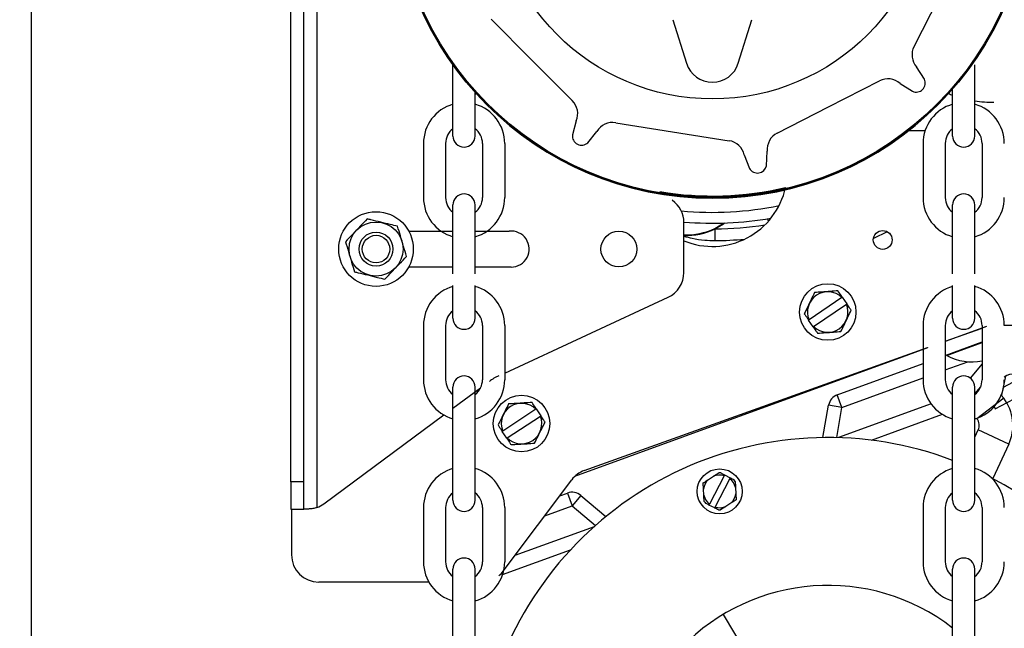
# Model space of a CAD drawing. Header units: inches. Extents: x 170 to 284, y 215 to 248.
# Tile 661 of 1056: x 211.523 to 211.829, y 244.164 to 244.353. Entities that reach past the tile are written whole.
import ezdxf

# ---------------------------------------------------------------- set-up
doc = ezdxf.new("R2010")
doc.units = ezdxf.units.IN
doc.header["$LTSCALE"] = 0.25
doc.header["$MEASUREMENT"] = 0
doc.layers.add('ANNOTATIONS', color=1, linetype='Continuous')
doc.layers.add('LH FRONT OF HOOD', color=7, linetype='Continuous')
doc.styles.add('ARIAL', font='arial.ttf', dxfattribs={"height": 0.09375})
doc.dimstyles.new('STANDARD$0', dxfattribs={"dimtxt": 0.09375, "dimasz": 0.09375, "dimexe": 0.03125, "dimexo": 0.046875, "dimgap": 0.09, "dimtad": 0, "dimtih": 1, "dimtoh": 1, "dimdec": 4, "dimzin": 0, "dimdsep": 46, "dimtxsty": 'ARIAL', "dimcen": 0.09, "dimadec": 0, "dimazin": 0, "dimtfac": 1, "dimtdec": 4, "dimtofl": 0, "dimtmove": 0, "dimatfit": 1, "dimfxl": 1, "dimtolj": 1, "dimtzin": 0, "dimarcsym": 0})

# ---------------------------------------------------------------- blocks, each defined once
blk = doc.blocks.new('*D41')
at = {"layer": 'ANNOTATIONS', "color": 0, "lineweight": -2, "transparency": 16777216}
for p, q in [((211.573486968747, 244.9262927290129), (212.9080140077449, 244.9262927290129)), ((212.8767640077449, 244.8325427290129), (212.8767640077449, 242.5705891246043)), ((212.8767640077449, 239.8737753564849), (212.8767640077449, 242.1357289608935)), ((212.4115944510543, 239.7800253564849), (212.9080140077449, 239.7800253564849))]:
    blk.add_line(p, q, dxfattribs=at)
at = {"layer": 'ANNOTATIONS', "color": 0, "transparency": 16777216}
for points in [[(212.8611390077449, 244.8325427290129), (212.8923890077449, 244.8325427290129), (212.8767640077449, 244.9262927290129)], [(212.8611390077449, 239.8737753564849), (212.8923890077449, 239.8737753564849), (212.8767640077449, 239.7800253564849)]]:
    blk.add_solid(points, dxfattribs=at)
at = {"layer": 'defpoints', "color": 0, "transparency": 16777216}
for p in [(211.526611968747, 244.9262927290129), (212.3647194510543, 239.7800253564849), (212.8767640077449, 239.7800253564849)]:
    blk.add_point(p, dxfattribs=at)
at = {"layer": 'ANNOTATIONS', "color": 0, "transparency": 16777216, "insert": (212.876764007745, 242.3531590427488), "char_height": 0.09375, "attachment_point": 5, "style": 'ARIAL'}
blk.add_mtext('\\A1;TOTAL\\PHEIGHT', dxfattribs=at)

msp = doc.modelspace()

# ---------------------------------------------------------------- hatches: boundary and pattern name
at = {"layer": 'LH FRONT OF HOOD'}
h = msp.add_hatch(dxfattribs=at)
h.set_pattern_fill('ANSI31', color=256, scale=0.34241245, angle=2.8e-322, style=0)
h.set_pattern_definition([(45, (200.7896657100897, 238.187647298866), (-0.03026527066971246, 0.03026527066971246), [])])
edge = h.paths.add_edge_path(flags=0)
edge.add_arc((211.0763061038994, 244.0798696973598), 0.021400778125, 89.9999999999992, 390.52248781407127, ccw=False)
edge.add_line((211.0763061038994, 244.1012704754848), (211.1490687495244, 244.1012704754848))
edge.add_arc((211.1490687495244, 244.5121654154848), 0.4108949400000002, 270, 450.0000000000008)
edge.add_line((211.1490687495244, 244.9230603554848), (210.6654111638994, 244.9230603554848))
edge.add_arc((210.6654111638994, 244.9273405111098), 0.004280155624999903, 180.0000000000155, 269.9999999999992, ccw=False)
edge.add_line((210.6611310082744, 244.9273405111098), (210.6611310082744, 244.9701420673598))
edge.add_arc((210.6654111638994, 244.9701420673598), 0.004280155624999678, 360, 540, ccw=False)
edge.add_line((210.6696913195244, 244.9701420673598), (210.6696913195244, 244.9273405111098))
edge.add_line((210.6696913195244, 244.9273405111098), (210.6664589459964, 244.9273405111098))
edge.add_line((210.6664589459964, 244.9273405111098), (210.6664589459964, 244.9701420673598))
edge.add_arc((210.6654111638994, 244.9701420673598), 0.001047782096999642, 360, 540.0000000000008)
edge.add_line((210.6643633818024, 244.9701420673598), (210.6643633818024, 244.9273405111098))
edge.add_arc((210.6654111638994, 244.9273405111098), 0.001047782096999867, 180, 270)
edge.add_line((210.6654111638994, 244.9262927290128), (211.1490687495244, 244.9262927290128))
edge.add_arc((211.1490687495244, 244.5121654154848), 0.4141273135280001, 269.9999999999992, 450, ccw=False)
edge.add_line((211.1490687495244, 244.0980381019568), (211.0763061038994, 244.0980381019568))
edge.add_arc((211.0763061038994, 244.0798696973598), 0.018168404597, 450.0000000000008, 750.5224878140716)
edge.add_arc((211.0910543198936, 244.08856485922), 0.001047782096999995, 390.5224878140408, 495.0000000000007)
edge.add_line((211.0903134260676, 244.089305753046), (211.0816182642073, 244.0806105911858))
edge.add_line((211.0816182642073, 244.0806105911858), (211.0793326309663, 244.0828962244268))
edge.add_line((211.0793326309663, 244.0828962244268), (211.0880277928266, 244.091591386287))
edge.add_arc((211.0910543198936, 244.08856485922), 0.004280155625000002, 390.522487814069, 495.0000000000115, ccw=False)
h = msp.add_hatch(dxfattribs=at)
h.set_pattern_fill('ANSI31', color=256, scale=0.34241245, style=0)
h.set_pattern_definition([(45, (200.7563139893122, 238.187647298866), (-0.03026527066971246, 0.03026527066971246), [])])
edge = h.paths.add_edge_path(flags=0)
edge.add_line((211.1157170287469, 244.9187801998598), (210.7733045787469, 244.9187801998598))
edge.add_line((210.7733045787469, 244.9187801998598), (210.7733045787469, 244.9230603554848))
edge.add_line((210.7733045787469, 244.9230603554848), (211.1157170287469, 244.9230603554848))
edge.add_arc((211.1157170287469, 244.5121654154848), 0.4108949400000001, 269.9999999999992, 450, ccw=False)
edge.add_line((211.1157170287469, 244.1012704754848), (211.0429543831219, 244.1012704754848))
edge.add_line((211.0429543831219, 244.1012704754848), (211.0429543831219, 244.1055506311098))
edge.add_line((211.0429543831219, 244.1055506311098), (211.1157170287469, 244.1055506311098))
edge.add_arc((211.1157170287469, 244.5121654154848), 0.406614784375, 270, 450.0000000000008)

# ---------------------------------------------------------------- linework, layer by layer
for p, q in [((211.6152252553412, 244.7897617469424), (211.6152252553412, 244.2014399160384)), ((211.6071300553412, 244.2094017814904), (211.6071300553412, 244.7817998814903)), ((211.6111776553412, 244.2094017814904), (211.6111776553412, 244.7817998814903)), ((211.5266119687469, 244.0327879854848), (211.5266119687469, 244.460524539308)), ((211.8007077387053, 244.344504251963), (211.8169054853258, 244.3762941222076)), ((211.7258032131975, 244.3527791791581), (211.7300680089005, 244.3392529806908)), ((211.7461055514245, 244.3392529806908), (211.7503703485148, 244.3527791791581)), ((211.6575194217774, 244.3166779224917), (211.6575194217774, 244.3388231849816)), ((211.8039537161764, 244.3343432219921), (211.8015184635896, 244.3381217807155)), ((211.8195733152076, 244.3166779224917), (211.8195733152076, 244.3388231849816)), ((211.7963977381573, 244.3330010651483), (211.8001762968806, 244.3305658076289)), ((211.6644139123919, 244.3166779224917), (211.6644139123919, 244.3302340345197)), ((211.8126788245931, 244.3166779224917), (211.8126788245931, 244.3312715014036)), ((211.6957787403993, 244.3213742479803), (211.6946303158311, 244.3170281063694)), ((211.6993901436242, 244.3146028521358), (211.7022312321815, 244.3180865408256)), ((211.8041477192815, 244.3183547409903), (211.7990119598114, 244.3183547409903)), ((211.6483547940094, 244.3144077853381), (211.6483547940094, 244.297591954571)), ((211.6552492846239, 244.3144077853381), (211.6552492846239, 244.297591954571)), ((211.6666840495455, 244.3144077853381), (211.6666840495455, 244.297591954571)), ((211.67357854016, 244.3144077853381), (211.67357854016, 244.297591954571)), ((211.7548789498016, 244.3074856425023), (211.7551297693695, 244.3119739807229)), ((211.803514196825, 244.3144077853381), (211.803514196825, 244.297591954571)), ((211.8104086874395, 244.3144077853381), (211.8104086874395, 244.297591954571)), ((211.8218434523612, 244.3144077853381), (211.8218434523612, 244.297591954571)), ((211.7479771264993, 244.310841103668), (211.7496026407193, 244.3066499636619)), ((211.6575194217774, 244.2739462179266), (211.6575194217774, 244.2953218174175)), ((211.6644139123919, 244.2739462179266), (211.6644139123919, 244.2953218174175)), ((211.8126788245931, 244.2739462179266), (211.8126788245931, 244.2953218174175)), ((211.8195733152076, 244.2739462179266), (211.8195733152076, 244.2953218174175)), ((211.7551783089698, 244.2910218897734), (211.7553742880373, 244.2901416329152)), ((211.6437962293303, 244.2871747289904), (211.6575194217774, 244.2871747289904)), ((211.6644139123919, 244.2871747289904), (211.6749723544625, 244.2871747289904)), ((211.7292326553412, 244.2743229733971), (211.7292326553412, 244.2898430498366)), ((211.7389882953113, 244.2842506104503), (211.7389589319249, 244.287904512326)), ((211.7924075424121, 244.2869845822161), (211.7881024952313, 244.2849514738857)), ((211.6575194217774, 244.2760438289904), (211.6437777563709, 244.2760438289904)), ((211.6755850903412, 244.2760438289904), (211.6644139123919, 244.2760438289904)), ((211.6575194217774, 244.2601767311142), (211.6575194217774, 244.2703140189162)), ((211.6644139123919, 244.2601767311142), (211.6644139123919, 244.2703140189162)), ((211.8126788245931, 244.2601767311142), (211.8126788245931, 244.2703140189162)), ((211.8195733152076, 244.2601767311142), (211.8195733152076, 244.2703140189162)), ((211.67357854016, 244.2431617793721), (211.7243437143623, 244.2666711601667)), ((211.7782924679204, 244.2666038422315), (211.7681042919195, 244.2596683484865)), ((211.778426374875, 244.2666949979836), (211.7782924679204, 244.2666038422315)), ((211.778426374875, 244.2666949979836), (211.7798499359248, 244.2646038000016)), ((211.7695278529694, 244.2575771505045), (211.7797160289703, 244.2645126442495)), ((211.7797160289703, 244.2645126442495), (211.7798499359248, 244.2646038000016)), ((211.7681042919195, 244.2596683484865), (211.767970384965, 244.2595771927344)), ((211.7693939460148, 244.2574859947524), (211.767970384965, 244.2595771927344)), ((211.6483547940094, 244.2579065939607), (211.6483547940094, 244.2410907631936)), ((211.6552492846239, 244.2579065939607), (211.6552492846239, 244.2410907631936)), ((211.6666840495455, 244.2579065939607), (211.6666840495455, 244.2410907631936)), ((211.67357854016, 244.2579065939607), (211.67357854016, 244.2410907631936)), ((211.7693939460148, 244.2574859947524), (211.7695278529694, 244.2575771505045)), ((211.803514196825, 244.2579065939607), (211.803514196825, 244.2410907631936)), ((211.8104086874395, 244.2579065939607), (211.8104086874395, 244.2410907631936)), ((211.8231564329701, 244.2575804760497), (211.8104086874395, 244.2529406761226)), ((211.8104086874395, 244.2530313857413), (211.8218434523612, 244.2571238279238)), ((211.8218434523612, 244.2579065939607), (211.8218434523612, 244.2410907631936)), ((211.8480600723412, 244.2579308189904), (211.8287379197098, 244.2579308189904)), ((211.698309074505, 244.21291152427), (211.8048522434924, 244.2510427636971)), ((211.8048922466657, 244.2509328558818), (211.7969682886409, 244.2480487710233)), ((211.8048522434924, 244.2510427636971), (211.8048922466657, 244.2509328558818)), ((211.8104086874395, 244.2486333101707), (211.8218434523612, 244.252795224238)), ((211.8141742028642, 244.2498243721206), (211.8218434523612, 244.2526157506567)), ((211.7969682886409, 244.2480487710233), (211.6952993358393, 244.2110442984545)), ((211.7961917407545, 244.2477661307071), (211.7961347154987, 244.2479228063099)), ((211.7969682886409, 244.2480487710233), (211.7969127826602, 244.2482012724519)), ((211.8109064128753, 244.2486349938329), (211.8108487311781, 244.2487934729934)), ((211.8109064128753, 244.2486349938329), (211.8141742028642, 244.2498243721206)), ((211.7768840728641, 244.23643134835), (211.803514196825, 244.2461239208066)), ((211.8104086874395, 244.2441464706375), (211.8173944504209, 244.2466890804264)), ((211.8218434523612, 244.2459901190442), (211.818161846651, 244.2416025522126)), ((211.7783261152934, 244.2324693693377), (211.803514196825, 244.2416370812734)), ((211.8291049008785, 244.2421511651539), (211.8278590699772, 244.2362665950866)), ((211.8374144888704, 244.2435187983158), (211.8283771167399, 244.2387135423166)), ((211.6575194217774, 244.2036755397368), (211.6575194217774, 244.23882062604)), ((211.6575194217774, 244.2322247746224), (211.6660941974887, 244.2385615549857)), ((211.6644139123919, 244.2036755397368), (211.6644139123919, 244.23882062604)), ((211.8126788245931, 244.2036755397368), (211.8126788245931, 244.23882062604)), ((211.8195733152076, 244.2367253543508), (211.8214157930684, 244.2389211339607)), ((211.8195733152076, 244.2036755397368), (211.8195733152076, 244.23882062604)), ((211.8259317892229, 244.2320651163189), (211.8396314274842, 244.2393493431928)), ((211.7783261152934, 244.2324693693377), (211.7768840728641, 244.23643134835)), ((211.8285623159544, 244.2353452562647), (211.8202505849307, 244.22900101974)), ((211.8278068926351, 244.2363349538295), (211.8285623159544, 244.2353452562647)), ((211.6834035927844, 244.2320216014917), (211.6832684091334, 244.231932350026)), ((211.6834035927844, 244.2320216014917), (211.6847974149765, 244.2299104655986)), ((211.7724018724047, 244.2231517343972), (211.7741739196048, 244.2332015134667)), ((211.7783261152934, 244.2324693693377), (211.7741739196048, 244.2332015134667)), ((211.7766792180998, 244.2231293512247), (211.7783261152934, 244.2324693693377)), ((211.8060026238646, 244.2335691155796), (211.7772745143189, 244.2231129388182)), ((211.8254505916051, 244.2329701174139), (211.8259317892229, 244.2320651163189)), ((211.6174591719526, 244.2026201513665), (211.6547036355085, 244.2301439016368)), ((211.6832684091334, 244.231932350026), (211.6729830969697, 244.2251417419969)), ((211.6743769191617, 244.2230306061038), (211.6846622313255, 244.2298212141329)), ((211.6846622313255, 244.2298212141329), (211.6847974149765, 244.2299104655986)), ((211.7874447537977, 244.2223277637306), (211.8095046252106, 244.2303569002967)), ((211.8202505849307, 244.22900101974), (211.8201468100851, 244.2291369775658)), ((211.6729830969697, 244.2251417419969), (211.6728479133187, 244.2250524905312)), ((211.6742417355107, 244.2229413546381), (211.6728479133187, 244.2250524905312)), ((211.6742417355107, 244.2229413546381), (211.6743769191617, 244.2230306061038)), ((211.8195733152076, 244.2232386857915), (211.8206291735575, 244.22550298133)), ((211.8301057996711, 244.2210839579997), (211.8206291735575, 244.22550298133)), ((211.8301057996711, 244.2210839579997), (211.8251347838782, 244.2104235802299)), ((211.7368390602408, 244.2100912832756), (211.738468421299, 244.2111399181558)), ((211.7417101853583, 244.2113105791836), (211.7371728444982, 244.2024951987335)), ((211.738468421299, 244.2111399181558), (211.7400646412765, 244.2121672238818)), ((211.738468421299, 244.2111399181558), (211.7400646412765, 244.2121672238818)), ((211.7418534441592, 244.21158890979), (211.7436528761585, 244.2106627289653)), ((211.6111776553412, 244.2094017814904), (211.6071300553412, 244.2094017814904)), ((211.6071300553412, 244.2094017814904), (211.6071300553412, 244.2009692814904)), ((211.6111776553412, 244.2009692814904), (211.6111776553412, 244.2094017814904)), ((211.6731565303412, 244.1817010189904), (211.6944045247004, 244.2100316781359)), ((211.7353344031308, 244.207167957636), (211.7352428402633, 244.2090639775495)), ((211.7353344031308, 244.207167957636), (211.7352428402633, 244.2090639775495)), ((211.7389722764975, 244.2015690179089), (211.7435096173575, 244.2103843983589)), ((211.7452545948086, 244.207647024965), (211.745348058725, 244.2057116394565)), ((211.690669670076, 244.2050518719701), (211.6930695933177, 244.2059253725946)), ((211.6930695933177, 244.2059253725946), (211.694511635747, 244.2019633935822)), ((211.6972217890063, 244.2051932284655), (211.694511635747, 244.2019633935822)), ((211.6972217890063, 244.2051932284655), (211.7050391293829, 244.1986337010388)), ((211.7354278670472, 244.2052325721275), (211.7353344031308, 244.207167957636)), ((211.745348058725, 244.2057116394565), (211.7454396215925, 244.203815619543)), ((211.745348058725, 244.2057116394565), (211.7454396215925, 244.203815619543)), ((211.6860410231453, 244.1988803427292), (211.694511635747, 244.2019633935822)), ((211.694511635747, 244.2019633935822), (211.7017768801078, 244.1958671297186)), ((211.7388290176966, 244.2012906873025), (211.7370295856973, 244.2022168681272)), ((211.7422140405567, 244.2017396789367), (211.7406178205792, 244.2007123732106)), ((211.7422140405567, 244.2017396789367), (211.7406178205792, 244.2007123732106)), ((211.743843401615, 244.2027883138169), (211.7422140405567, 244.2017396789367)), ((211.6071300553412, 244.2009692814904), (211.6111776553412, 244.2009692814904)), ((211.6073830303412, 244.2009692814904), (211.6073830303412, 244.1867605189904)), ((211.6124475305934, 244.2009692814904), (211.6111776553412, 244.2009692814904)), ((211.6483547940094, 244.2014054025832), (211.6483547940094, 244.1845895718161)), ((211.6552492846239, 244.2014054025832), (211.6552492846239, 244.1845895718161)), ((211.6666840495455, 244.2014054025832), (211.6666840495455, 244.1845895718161)), ((211.67357854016, 244.2014054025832), (211.67357854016, 244.1845895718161)), ((211.803514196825, 244.2014054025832), (211.803514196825, 244.1845895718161)), ((211.8104086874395, 244.2014054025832), (211.8104086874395, 244.1845895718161)), ((211.8218434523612, 244.2014054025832), (211.8218434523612, 244.1845895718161)), ((211.7013314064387, 244.1954719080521), (211.676783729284, 244.1865372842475)), ((211.6729489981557, 244.1806547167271), (211.6940452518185, 244.1883331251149)), ((211.6575194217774, 244.1471743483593), (211.6575194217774, 244.1823194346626)), ((211.6644139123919, 244.1471743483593), (211.6644139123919, 244.1823194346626)), ((211.8126788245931, 244.1471743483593), (211.8126788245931, 244.1823194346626)), ((211.8195733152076, 244.1471743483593), (211.8195733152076, 244.1823194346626)), ((211.6500189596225, 244.1783280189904), (211.6158155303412, 244.1783280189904)), ((211.741396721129, 244.1682569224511), (211.7739696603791, 244.1140464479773))]:
    msp.add_line(p, q, dxfattribs=at)
at = {"layer": 'LH FRONT OF HOOD', "flags": 128}
for points in [[(211.669348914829, 244.3529234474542), (211.681956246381, 244.3403161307), (211.6945774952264, 244.3276948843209)], [(211.7582254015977, 244.3176140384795), (211.7741115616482, 244.325708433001), (211.7900152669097, 244.3338117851)], [(211.7080507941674, 244.320829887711), (211.7256607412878, 244.3180407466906), (211.7432901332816, 244.3152485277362)], [(211.7388566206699, 244.288038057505), (211.74154604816, 244.2896166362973), (211.7416702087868, 244.2897037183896)], [(211.7389589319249, 244.287904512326), (211.7416646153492, 244.2894982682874), (211.7419679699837, 244.2897141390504)]]:
    msp.add_lwpolyline(points, dxfattribs=at)
at = {"layer": 'LH FRONT OF HOOD', "extrusion": (-3.762709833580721e-15, -2.138952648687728e-16, -1)}
msp.add_circle((-211.7380867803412, 244.3964327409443), 0.09904524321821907, dxfattribs=at)
at = {"layer": 'LH FRONT OF HOOD'}
for centre, radius in [((211.7380867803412, 244.3964327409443), 0.09904524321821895), ((211.7380867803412, 244.3964327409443), 0.0987032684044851), ((211.7380867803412, 244.3964327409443), 0.06823455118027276), ((211.6336249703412, 244.2816261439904), 0.01158625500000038), ((211.6336249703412, 244.2816261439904), 0.008387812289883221), ((211.7090385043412, 244.2816261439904), 0.005565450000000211), ((211.7909754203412, 244.2844425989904), 0.002917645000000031), ((211.6336249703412, 244.2816261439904), 0.005270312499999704), ((211.6336249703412, 244.2816261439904), 0.004258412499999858), ((211.7739101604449, 244.262090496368), 0.008769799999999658), ((211.6788226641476, 244.2274814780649), 0.008769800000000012), ((211.7403412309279, 244.2064397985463), 0.006982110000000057)]:
    msp.add_circle(centre, radius, dxfattribs=at)
for centre, radius, start, end in [((211.1157170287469, 244.5121654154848), 0.4141273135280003, 270, 90), ((211.1157170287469, 244.5121654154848), 0.4108949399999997, 270, 90), ((211.8058019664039, 244.3419086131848), 0.005717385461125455, 152.999998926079, 221.478303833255), ((211.7380867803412, 244.3417812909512), 0.008407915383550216, 197.4999999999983, 342.4999999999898), ((211.7926109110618, 244.3287175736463), 0.005717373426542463, 48.52166142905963, 117.0001229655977), ((211.8013447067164, 244.3331748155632), 0.00285868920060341, 245.8754072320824, 24.12451795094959), ((211.6506444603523, 244.3651552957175), 0.03800377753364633, 291.2426197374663, 291.7826276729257), ((211.8255291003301, 244.3651552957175), 0.03800377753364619, 248.2173723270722, 250.2369219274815), ((211.6905346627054, 244.3236520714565), 0.0057174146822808, 336.5217474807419, 44.99986071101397), ((211.8255291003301, 244.3651552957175), 0.03800377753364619, 260.983690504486, 269.9999999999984), ((211.6609666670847, 244.3144077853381), 0.012611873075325, 105.8627163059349, 180), ((211.6609666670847, 244.3144077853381), 0.012611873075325, 0, 74.13728369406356), ((211.8161260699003, 244.3144077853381), 0.012611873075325, 105.8627163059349, 180), ((211.8161260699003, 244.3144077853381), 0.012611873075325, 0, 74.13728369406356), ((211.7071563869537, 244.3151829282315), 0.005717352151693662, 80.99983473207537, 149.4786314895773), ((211.6609666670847, 244.3144077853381), 0.005717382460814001, 127.0808355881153, 180), ((211.6609666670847, 244.3144077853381), 0.005717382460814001, 0, 52.91916441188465), ((211.8161260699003, 244.3144077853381), 0.005717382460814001, 127.0808355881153, 180), ((211.8161260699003, 244.3144077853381), 0.005717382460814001, 0, 52.91916441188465), ((211.6609666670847, 244.3166779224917), 0.003447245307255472, 180, 0), ((211.6974726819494, 244.3167230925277), 0.002858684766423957, 173.8750380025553, 312.1249459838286), ((211.7423957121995, 244.3096015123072), 0.005717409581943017, 12.52173556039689, 80.9997851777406), ((211.7608210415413, 244.312519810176), 0.005717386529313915, 117.0000087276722, 185.4782767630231), ((211.8161260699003, 244.3166779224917), 0.003447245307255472, 180, 0), ((211.7520814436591, 244.3080739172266), 0.002858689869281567, 209.8753042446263, 348.1245597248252), ((211.7380900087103, 244.3962641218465), 0.09818803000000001, 260.4504542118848, 283.3710164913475), ((211.7380867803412, 244.3056734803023), 0.02323996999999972, 247.605170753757, 347.7378867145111), ((211.6609666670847, 244.297591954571), 0.012611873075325, 180, 254.1372836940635), ((211.6609666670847, 244.297591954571), 0.005717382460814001, 180, 232.9191644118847), ((211.6609666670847, 244.2953218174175), 0.003447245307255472, 0, 180), ((211.6609666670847, 244.297591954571), 0.012611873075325, 285.8627163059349, 0), ((211.6609666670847, 244.297591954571), 0.005717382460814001, 307.0808355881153, 0), ((211.7208001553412, 244.2898430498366), 0.00843250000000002, 0, 54.99999999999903), ((211.8161260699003, 244.297591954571), 0.012611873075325, 180, 254.1372836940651), ((211.8161260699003, 244.297591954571), 0.005717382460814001, 180, 232.9191644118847), ((211.8161260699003, 244.2953218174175), 0.003447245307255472, 0, 180), ((211.8161260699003, 244.297591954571), 0.012611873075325, 285.8627163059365, 0), ((211.8161260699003, 244.297591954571), 0.005717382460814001, 307.0808355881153, 0), ((211.7380900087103, 244.3962641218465), 0.10324753, 264.6215633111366, 281.5647563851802), ((211.7380900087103, 244.3962641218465), 0.1066205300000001, 265.2338246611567, 279.8197831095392), ((211.6755850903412, 244.2816261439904), 0.0055823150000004, 269.9999999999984, 96.30169749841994), ((211.7299872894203, 244.3062290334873), 0.02023800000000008, 267.8630608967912, 295.9923648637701), ((211.7299872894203, 244.3062290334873), 0.02040290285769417, 267.8803402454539, 296.0862614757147), ((211.7380867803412, 244.3964327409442), 0.1085317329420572, 270.4604288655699, 278.6529403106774), ((211.7380867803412, 244.3964327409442), 0.1121857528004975, 270.4604288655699, 275.1120991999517), ((211.7208001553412, 244.2743229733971), 0.008432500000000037, 294.8488811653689, 0), ((211.6609666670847, 244.2579065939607), 0.012611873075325, 105.8627163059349, 180), ((211.6609666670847, 244.2579065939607), 0.012611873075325, 0, 74.13728369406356), ((211.8161260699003, 244.2579065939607), 0.012611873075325, 105.8627163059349, 180), ((211.8161260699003, 244.2579065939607), 0.012611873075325, 0, 74.13728369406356), ((211.7739101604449, 244.262090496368), 0.006290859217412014, 45.84394066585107, 202.6453891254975), ((211.7739101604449, 244.262090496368), 0.006290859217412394, 225.8439406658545, 22.64538912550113), ((211.6609666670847, 244.2579065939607), 0.005717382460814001, 127.0808355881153, 180), ((211.6609666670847, 244.2601767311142), 0.003447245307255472, 180, 0), ((211.6609666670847, 244.2579065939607), 0.005717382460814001, 0, 52.91916441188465), ((211.8161260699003, 244.2579065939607), 0.005717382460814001, 127.0808355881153, 180), ((211.8161260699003, 244.2601767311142), 0.003447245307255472, 180, 0), ((211.8161260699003, 244.2579065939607), 0.005717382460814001, 0, 52.91916441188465), ((211.8255618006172, 244.2494983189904), 0.0084325, 106.5737717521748, 109.6920212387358), ((211.8185528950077, 244.2623406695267), 0.01569440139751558, 240.8425790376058, 282.1026863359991), ((211.6609666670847, 244.23882062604), 0.003447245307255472, 0, 180), ((211.6788488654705, 244.2270167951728), 0.01686500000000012, 114.8488811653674, 126.4644923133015), ((211.8161260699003, 244.23882062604), 0.003447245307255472, 0, 180), ((211.8316731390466, 244.2377919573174), 0.005059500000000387, 86.00403744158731, 125.4600806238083), ((211.6609666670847, 244.2410907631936), 0.012611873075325, 180, 254.1372836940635), ((211.6609666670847, 244.2410907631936), 0.005717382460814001, 180, 232.9191644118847), ((211.6609666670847, 244.2410907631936), 0.012611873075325, 285.8627163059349, 0), ((211.6609666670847, 244.2410907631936), 0.005717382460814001, 307.0808355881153, 0), ((211.8161260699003, 244.2410907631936), 0.012611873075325, 180, 254.1372836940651), ((211.8161260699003, 244.2410907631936), 0.005717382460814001, 180, 232.9191644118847), ((211.8161260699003, 244.2410907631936), 0.012611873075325, 285.8627163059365, 0), ((211.8161260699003, 244.2410907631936), 0.005717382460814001, 307.0808355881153, 0), ((211.7783261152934, 244.2324693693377), 0.004216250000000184, 110.0000000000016, 170.0000000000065), ((211.8175492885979, 244.2269391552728), 0.01385457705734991, 334.9999999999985, 37.35402463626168), ((211.6788226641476, 244.2274814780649), 0.006290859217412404, 45.03301861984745, 201.8344670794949), ((211.6788226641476, 244.2274814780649), 0.006290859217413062, 225.0330186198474, 21.83446707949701), ((211.8175492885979, 244.2269391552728), 0.003398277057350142, 334.9999999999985, 37.35402463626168), ((211.7739696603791, 244.1140464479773), 0.1091165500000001, 69.22183851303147, 159.7939425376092), ((211.6609666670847, 244.2014054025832), 0.012611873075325, 105.8627163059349, 180), ((211.6609666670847, 244.2014054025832), 0.012611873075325, 0, 74.13728369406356), ((211.7739696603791, 244.1140464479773), 0.1091165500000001, 202.2360865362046, 62.29293346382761), ((211.7011505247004, 244.2049721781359), 0.008432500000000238, 109.6920212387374, 143.1301023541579), ((211.7403412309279, 244.2064397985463), 0.005059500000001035, 74.301747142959, 111.7253037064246), ((211.7403412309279, 244.2064397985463), 0.005734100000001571, 85.96736116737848, 92.76478811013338), ((211.8161260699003, 244.2014054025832), 0.012611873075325, 105.8627163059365, 180), ((211.8161260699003, 244.2014054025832), 0.012611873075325, 0, 74.13728369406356), ((211.7403412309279, 244.2064397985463), 0.005059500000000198, 133.804272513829, 171.7253037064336), ((211.7403412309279, 244.2064397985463), 0.00505950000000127, 13.80427251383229, 51.22782907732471), ((211.7403412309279, 244.2064397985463), 0.005734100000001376, 32.7647881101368, 39.56221505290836), ((211.6609666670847, 244.2014054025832), 0.005717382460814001, 127.0808355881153, 180), ((211.6609666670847, 244.2014054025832), 0.005717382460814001, 0, 52.91916441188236), ((211.694511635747, 244.2019633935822), 0.004216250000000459, 50.00000000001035, 110.0000000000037), ((211.7403412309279, 244.2064397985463), 0.005059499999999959, 193.8042725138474, 231.227829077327), ((211.7403412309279, 244.2064397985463), 0.005059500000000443, 313.8042725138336, 351.7253037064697), ((211.8161260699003, 244.2014054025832), 0.005717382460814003, 127.0808355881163, 180), ((211.8161260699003, 244.2014054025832), 0.005717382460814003, 0, 52.91916441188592), ((211.6124475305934, 244.2094017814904), 0.008432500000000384, 289.2327883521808, 306.464492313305), ((211.6609666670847, 244.2036755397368), 0.003447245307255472, 180, 0), ((211.7403412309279, 244.2064397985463), 0.005734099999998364, 212.7647881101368, 219.562215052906), ((211.7403412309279, 244.2064397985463), 0.005059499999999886, 254.301747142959, 291.7253037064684), ((211.8161260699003, 244.2036755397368), 0.003447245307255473, 180, 0), ((211.7403412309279, 244.2064397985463), 0.005734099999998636, 265.9673611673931, 272.7647881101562), ((211.6158155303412, 244.1867605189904), 0.00843250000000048, 180, 269.9999999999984), ((211.6609666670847, 244.1845895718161), 0.012611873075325, 180, 254.1372836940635), ((211.6609666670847, 244.1845895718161), 0.005717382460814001, 180, 232.9191644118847), ((211.6609666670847, 244.1823194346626), 0.003447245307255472, 0, 180), ((211.6609666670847, 244.1845895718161), 0.012611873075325, 285.8627163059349, 0), ((211.6609666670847, 244.1845895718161), 0.005717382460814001, 307.0808355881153, 0), ((211.8161260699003, 244.1845895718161), 0.012611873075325, 180, 254.1372836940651), ((211.8161260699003, 244.1845895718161), 0.005717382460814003, 180, 232.9191644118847), ((211.8161260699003, 244.1823194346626), 0.003447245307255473, 0, 180), ((211.8161260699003, 244.1845895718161), 0.012611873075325, 285.8627163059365, 0), ((211.8161260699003, 244.1845895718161), 0.005717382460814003, 307.0808355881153, 0), ((211.6664105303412, 244.1867605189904), 0.008432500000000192, 308.9837221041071, 323.1301023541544), ((211.7739696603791, 244.1140464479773), 0.06324374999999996, 52.26117319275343, 303.4673760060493)]:
    msp.add_arc(centre, radius, start, end, dxfattribs=at)
for points, knots in [([(211.6308689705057, 244.2909649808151), (211.6301275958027, 244.2901853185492), (211.6286229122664, 244.2886029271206), (211.626338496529, 244.286200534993), (211.6248674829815, 244.2846535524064), (211.6241593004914, 244.2839087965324)], [0, 0, 0, 0, 0.3349620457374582, 0.6798341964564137, 0.9999999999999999, 0.9999999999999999, 0.9999999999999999, 0.9999999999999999]), ([(211.6403346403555, 244.2886823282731), (211.639562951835, 244.28886842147), (211.6378340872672, 244.2892853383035), (211.6350399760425, 244.2899591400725), (211.6326469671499, 244.2905362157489), (211.6312663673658, 244.2908691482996), (211.6308689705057, 244.2909649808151)], [0, 0, 0, 0, 0.2477854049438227, 0.555129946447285, 0.8719469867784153, 1, 1, 1, 1]), ([(211.643090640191, 244.2793434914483), (211.6427861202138, 244.2803753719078), (211.6421680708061, 244.2824696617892), (211.6412297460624, 244.2856492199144), (211.640625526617, 244.2876966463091), (211.6403346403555, 244.2886823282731)], [0, 0, 0, 0, 0.3349620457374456, 0.6798341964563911, 1, 1, 1, 1]), ([(211.7292326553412, 244.2856345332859), (211.7300872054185, 244.28540269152), (211.7321619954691, 244.2848397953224), (211.7354534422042, 244.2843396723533), (211.7378848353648, 244.2842784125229), (211.7389882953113, 244.2842506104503)], [0, 0, 0, 0, 0.2766643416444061, 0.6717223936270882, 1, 1, 1, 1]), ([(211.6241593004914, 244.2839087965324), (211.6244638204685, 244.2828769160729), (211.6250818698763, 244.2807826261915), (211.62602019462, 244.2776030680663), (211.6266244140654, 244.2755556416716), (211.6269153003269, 244.2745699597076)], [0, 0, 0, 0, 0.3349620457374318, 0.6798341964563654, 1, 1, 1, 1]), ([(211.6363809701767, 244.2722873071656), (211.6371223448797, 244.2730669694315), (211.638627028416, 244.2746493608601), (211.6409114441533, 244.2770517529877), (211.6423824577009, 244.2785987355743), (211.643090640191, 244.2793434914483)], [0, 0, 0, 0, 0.3349620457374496, 0.6798341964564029, 1, 1, 1, 1]), ([(211.6269153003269, 244.2745699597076), (211.6273127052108, 244.2744741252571), (211.6286647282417, 244.2741480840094), (211.6310560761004, 244.2735714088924), (211.6338517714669, 244.2728972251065), (211.6356092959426, 244.2724733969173), (211.6363809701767, 244.2722873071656)], [0, 0, 0, 0, 0.1280535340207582, 0.4356547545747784, 0.7522135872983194, 1, 1, 1, 1]), ([(211.7698006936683, 244.2681272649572), (211.7694487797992, 244.2673978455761), (211.768734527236, 244.265917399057), (211.7676542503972, 244.2636782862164), (211.7669598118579, 244.262238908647), (211.7666274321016, 244.261549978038)], [0, 0, 0, 0, 0.3361519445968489, 0.6822617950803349, 1, 1, 1, 1]), ([(211.7770834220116, 244.2686677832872), (211.776275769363, 244.2686078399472), (211.7746365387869, 244.2684861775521), (211.7721572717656, 244.2683021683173), (211.7705635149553, 244.268183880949), (211.7698006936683, 244.2681272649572)], [0, 0, 0, 0, 0.3361519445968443, 0.682261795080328, 1, 1, 1, 1]), ([(211.778426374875, 244.2666949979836), (211.7783119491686, 244.2668630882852), (211.7778595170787, 244.2675277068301), (211.7774152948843, 244.2681802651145), (211.7770834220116, 244.2686677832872)], [0, 0, 0, 0, 0.2529124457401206, 0.9999999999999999, 0.9999999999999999, 0.9999999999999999, 0.9999999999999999]), ([(211.7780196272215, 244.2560537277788), (211.7783715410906, 244.2567831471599), (211.7790857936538, 244.2582635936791), (211.7801660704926, 244.2605027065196), (211.7808605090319, 244.261942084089), (211.7811928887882, 244.262631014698)], [0, 0, 0, 0, 0.3361519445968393, 0.6822617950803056, 0.9999999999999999, 0.9999999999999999, 0.9999999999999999, 0.9999999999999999]), ([(211.7811928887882, 244.262631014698), (211.7810204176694, 244.2628843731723), (211.7805776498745, 244.2635347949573), (211.7801257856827, 244.264198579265), (211.7798499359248, 244.2646038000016)], [0, 0, 0, 0, 0.389529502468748, 1, 1, 1, 1]), ([(211.7666274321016, 244.261549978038), (211.7669593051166, 244.2610624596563), (211.7674035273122, 244.2604099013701), (211.7678559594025, 244.2597452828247), (211.767970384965, 244.2595771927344)], [0, 0, 0, 0, 0.7470878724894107, 1, 1, 1, 1]), ([(211.7693939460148, 244.2574859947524), (211.7696697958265, 244.257080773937), (211.770121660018, 244.2564169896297), (211.7705644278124, 244.2557665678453), (211.7707368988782, 244.2555132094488)], [0, 0, 0, 0, 0.6104706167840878, 1, 1, 1, 1]), ([(211.7707368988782, 244.2555132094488), (211.7715445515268, 244.2555731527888), (211.7731837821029, 244.2556948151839), (211.7756630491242, 244.2558788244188), (211.7772568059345, 244.255997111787), (211.7780196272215, 244.2560537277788)], [0, 0, 0, 0, 0.3361519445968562, 0.6822617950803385, 1, 1, 1, 1]), ([(211.6747990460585, 244.2335758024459), (211.6744368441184, 244.2328514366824), (211.6737017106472, 244.2313812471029), (211.6725898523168, 244.2291576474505), (211.6718751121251, 244.2277282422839), (211.6715330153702, 244.2270440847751)], [0, 0, 0, 0, 0.3361519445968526, 0.6822617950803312, 1, 1, 1, 1]), ([(211.6820886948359, 244.2340131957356), (211.681280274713, 244.2339646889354), (211.6796394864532, 244.2338662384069), (211.6771578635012, 244.2337173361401), (211.6755625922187, 244.2336216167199), (211.6747990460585, 244.2335758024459)], [0, 0, 0, 0, 0.3361519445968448, 0.6822617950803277, 1, 1, 1, 1]), ([(211.6834035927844, 244.2320216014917), (211.6832915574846, 244.2321912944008), (211.6828485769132, 244.2328622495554), (211.6824136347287, 244.2335210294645), (211.6820886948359, 244.2340131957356)], [0, 0, 0, 0, 0.2529124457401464, 0.9999999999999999, 0.9999999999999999, 0.9999999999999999, 0.9999999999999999]), ([(211.686112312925, 244.2279188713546), (211.6859434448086, 244.2281746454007), (211.6855099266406, 244.2288312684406), (211.6850675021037, 244.2295013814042), (211.6847974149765, 244.2299104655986)], [0, 0, 0, 0, 0.3895295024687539, 1, 1, 1, 1]), ([(211.6715330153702, 244.2270440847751), (211.6718579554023, 244.226551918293), (211.672292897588, 244.225893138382), (211.6727358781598, 244.2252221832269), (211.6728479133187, 244.2250524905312)], [0, 0, 0, 0, 0.7470878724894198, 1, 1, 1, 1]), ([(211.6828462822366, 244.2213871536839), (211.6832084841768, 244.2221115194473), (211.683943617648, 244.2235817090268), (211.6850554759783, 244.2258053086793), (211.6857702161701, 244.2272347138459), (211.686112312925, 244.2279188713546)], [0, 0, 0, 0, 0.3361519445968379, 0.6822617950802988, 1, 1, 1, 1]), ([(211.6742417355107, 244.2229413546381), (211.6745118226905, 244.2225322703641), (211.6749542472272, 244.2218621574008), (211.6753877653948, 244.2212055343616), (211.6755566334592, 244.2209497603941)], [0, 0, 0, 0, 0.6104706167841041, 1, 1, 1, 1]), ([(211.6755566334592, 244.2209497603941), (211.6763650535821, 244.2209982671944), (211.6780058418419, 244.2210967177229), (211.680487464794, 244.2212456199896), (211.6820827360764, 244.2213413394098), (211.6828462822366, 244.2213871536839)], [0, 0, 0, 0, 0.3361519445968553, 0.6822617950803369, 1, 1, 1, 1]), ([(211.7407444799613, 244.2121597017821), (211.7408240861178, 244.2121187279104), (211.7411902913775, 244.2119302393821), (211.7415623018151, 244.2117387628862), (211.7418534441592, 244.21158890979)], [0, 0, 0, 0, 0.2173812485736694, 0.9999999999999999, 0.9999999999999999, 0.9999999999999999, 0.9999999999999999]), ([(211.7407444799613, 244.2121597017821), (211.7408240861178, 244.2121187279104), (211.7411902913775, 244.2119302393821), (211.7415623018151, 244.2117387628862), (211.7418534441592, 244.21158890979)], [0, 0, 0, 0, 0.2173812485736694, 0.9999999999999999, 0.9999999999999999, 0.9999999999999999, 0.9999999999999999]), ([(211.7418534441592, 244.21158890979), (211.7418264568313, 244.2115364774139), (211.7417787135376, 244.211443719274), (211.7417309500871, 244.2113509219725), (211.7417101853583, 244.2113105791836)], [0, 0, 0, 0, 0.5652590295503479, 1, 1, 1, 1]), ([(211.7418534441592, 244.21158890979), (211.7418264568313, 244.2115364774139), (211.7417787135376, 244.211443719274), (211.7417309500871, 244.2113509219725), (211.7417101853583, 244.2113105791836)], [0, 0, 0, 0, 0.5652590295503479, 1, 1, 1, 1]), ([(211.7435096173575, 244.2103843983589), (211.7435303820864, 244.2104247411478), (211.7435781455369, 244.2105175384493), (211.7436258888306, 244.2106102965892), (211.7436528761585, 244.2106627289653)], [0, 0, 0, 0, 0.4347409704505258, 1, 1, 1, 1]), ([(211.7435096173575, 244.2103843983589), (211.7435303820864, 244.2104247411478), (211.7435781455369, 244.2105175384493), (211.7436258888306, 244.2106102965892), (211.7436528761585, 244.2106627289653)], [0, 0, 0, 0, 0.4347409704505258, 1, 1, 1, 1]), ([(211.7436528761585, 244.2106627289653), (211.7436673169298, 244.2106552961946), (211.7440400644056, 244.2104634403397), (211.7444080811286, 244.2102740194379), (211.7447618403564, 244.2100919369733)], [0, 0, 0, 0, 0.03874143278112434, 1, 1, 1, 1]), ([(211.7436528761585, 244.2106627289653), (211.7436673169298, 244.2106552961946), (211.7440400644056, 244.2104634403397), (211.7444080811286, 244.2102740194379), (211.7447618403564, 244.2100919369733)], [0, 0, 0, 0, 0.03874143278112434, 1, 1, 1, 1]), ([(211.7352428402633, 244.2090639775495), (211.7353386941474, 244.2091256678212), (211.7358617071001, 244.2094622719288), (211.7363996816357, 244.2098085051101), (211.7368390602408, 244.2100912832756)], [0, 0, 0, 0, 0.1832724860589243, 1, 1, 1, 1]), ([(211.7352428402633, 244.2090639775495), (211.7353386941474, 244.2091256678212), (211.7358617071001, 244.2094622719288), (211.7363996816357, 244.2098085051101), (211.7368390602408, 244.2100912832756)], [0, 0, 0, 0, 0.1832724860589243, 1, 1, 1, 1]), ([(211.7451630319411, 244.2095430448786), (211.7451649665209, 244.2095029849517), (211.7451949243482, 244.2088826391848), (211.745225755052, 244.2082442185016), (211.7452545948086, 244.207647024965)], [0, 0, 0, 0, 0.06457677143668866, 0.9999999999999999, 0.9999999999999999, 0.9999999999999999, 0.9999999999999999]), ([(211.7451630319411, 244.2095430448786), (211.7451649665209, 244.2095029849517), (211.7451949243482, 244.2088826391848), (211.745225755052, 244.2082442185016), (211.7452545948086, 244.207647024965)], [0, 0, 0, 0, 0.06457677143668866, 0.9999999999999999, 0.9999999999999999, 0.9999999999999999, 0.9999999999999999]), ([(211.7355194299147, 244.2033365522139), (211.7355174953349, 244.2033766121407), (211.7354875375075, 244.2039969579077), (211.7354567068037, 244.2046353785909), (211.7354278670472, 244.2052325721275)], [0, 0, 0, 0, 0.06457677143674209, 1, 1, 1, 1]), ([(211.7355194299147, 244.2033365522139), (211.7355174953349, 244.2033766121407), (211.7354875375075, 244.2039969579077), (211.7354567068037, 244.2046353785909), (211.7354278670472, 244.2052325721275)], [0, 0, 0, 0, 0.06457677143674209, 1, 1, 1, 1]), ([(211.6152252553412, 244.2014399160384), (211.614816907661, 244.2013177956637), (211.6139997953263, 244.2010734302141), (211.6130471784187, 244.2009783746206), (211.612586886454, 244.2009713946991), (211.6124475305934, 244.2009692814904)], [0, 0, 0, 0, 0.4105627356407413, 0.8215447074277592, 1, 1, 1, 1]), ([(211.7370295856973, 244.2022168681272), (211.7367384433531, 244.2023667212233), (211.7363664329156, 244.2025581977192), (211.7360002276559, 244.2027466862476), (211.7359206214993, 244.2027876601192)], [0, 0, 0, 0, 0.7826187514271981, 1, 1, 1, 1]), ([(211.7370295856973, 244.2022168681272), (211.7367384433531, 244.2023667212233), (211.7363664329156, 244.2025581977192), (211.7360002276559, 244.2027466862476), (211.7359206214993, 244.2027876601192)], [0, 0, 0, 0, 0.7826187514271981, 1, 1, 1, 1]), ([(211.7371728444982, 244.2024951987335), (211.7371520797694, 244.2024548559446), (211.7371043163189, 244.2023620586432), (211.7370565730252, 244.2022693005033), (211.7370295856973, 244.2022168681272)], [0, 0, 0, 0, 0.4347409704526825, 1, 1, 1, 1]), ([(211.7371728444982, 244.2024951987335), (211.7371520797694, 244.2024548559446), (211.7371043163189, 244.2023620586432), (211.7370565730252, 244.2022693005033), (211.7370295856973, 244.2022168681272)], [0, 0, 0, 0, 0.4347409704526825, 1, 1, 1, 1]), ([(211.7388290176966, 244.2012906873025), (211.7388560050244, 244.2013431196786), (211.7389037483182, 244.2014358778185), (211.7389515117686, 244.20152867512), (211.7389722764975, 244.2015690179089)], [0, 0, 0, 0, 0.5652590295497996, 1, 1, 1, 1]), ([(211.7388290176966, 244.2012906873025), (211.7388560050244, 244.2013431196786), (211.7389037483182, 244.2014358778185), (211.7389515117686, 244.20152867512), (211.7389722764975, 244.2015690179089)], [0, 0, 0, 0, 0.5652590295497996, 1, 1, 1, 1]), ([(211.7454396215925, 244.203815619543), (211.7453437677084, 244.2037539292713), (211.7448207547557, 244.2034173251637), (211.74428278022, 244.2030710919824), (211.743843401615, 244.2027883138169)], [0, 0, 0, 0, 0.1832724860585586, 1, 1, 1, 1]), ([(211.7454396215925, 244.203815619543), (211.7453437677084, 244.2037539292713), (211.7448207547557, 244.2034173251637), (211.74428278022, 244.2030710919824), (211.743843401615, 244.2027883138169)], [0, 0, 0, 0, 0.1832724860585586, 1, 1, 1, 1]), ([(211.7399379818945, 244.2007198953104), (211.7395842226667, 244.2009019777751), (211.7392162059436, 244.2010913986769), (211.7388434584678, 244.2012832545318), (211.7388290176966, 244.2012906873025)], [0, 0, 0, 0, 0.9612585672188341, 1, 1, 1, 1]), ([(211.7399379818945, 244.2007198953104), (211.7395842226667, 244.2009019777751), (211.7392162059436, 244.2010913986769), (211.7388434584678, 244.2012832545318), (211.7388290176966, 244.2012906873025)], [0, 0, 0, 0, 0.9612585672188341, 1, 1, 1, 1])]:
    msp.add_open_spline(points, degree=3, knots=knots, dxfattribs=at)

# ---------------------------------------------------------------- dimensions: what is measured, and where the dimension line sits
at = {"layer": 'ANNOTATIONS'}
dim = msp.add_linear_dim(base=(212.8767640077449, 239.7800253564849), p1=(211.5266119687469, 244.9262927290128), p2=(212.3647194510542, 239.7800253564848), angle=90, text='TOTAL\\PHEIGHT', dimstyle='STANDARD$0', dxfattribs=at)
dim.commit()
dim.dimension.update_dxf_attribs({"geometry": '*D41', "text_midpoint": (212.876764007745, 242.3531590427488)})

doc.saveas('drawing.dxf')
